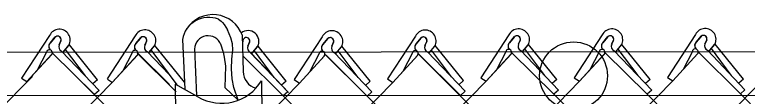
# Model space of a CAD drawing. Extents: x 0 to 1270, y 0 to 830.
# Drawn here: x 919.86 to 951.49, y 435.76 to 439.3 of the extents above; entities that cross this region are included whole.
import ezdxf

# ---------------------------------------------------------------- set-up
doc = ezdxf.new("R2010")
doc.units = 0
doc.layers.add('sb_Chainlink Fence', color=7, linetype='Continuous')
doc.layers.add('sb_Existing Structural Steel', color=7, linetype='Continuous')

msp = doc.modelspace()

# ---------------------------------------------------------------- linework, layer by layer
at = {"layer": 'sb_Chainlink Fence'}
for p, q in [((941.199, 438.42), (939.99, 436.57)), ((945.228, 438.419), (944.019, 436.568)), ((949.254, 438.437), (948.045, 436.586)), ((921.37, 438.403), (920.162, 436.552)), ((921.396, 438.069), (921.617, 438.333)), ((921.597, 438.312), (921.396, 438.069)), ((921.858, 438.17), (921.778, 437.993)), ((921.778, 437.999), (921.858, 438.166)), ((925.068, 438.379), (923.859, 436.528)), ((933.141, 438.341), (931.932, 436.49)), ((933.167, 438.006), (933.388, 438.271)), ((933.367, 438.249), (933.167, 438.006)), ((933.629, 438.108), (933.548, 437.93)), ((933.549, 437.937), (933.629, 438.104)), ((937.168, 438.37), (935.959, 436.519)), ((937.194, 438.036), (937.415, 438.3)), ((937.394, 438.278), (937.194, 438.036)), ((937.656, 438.137), (937.575, 437.959)), ((937.576, 437.966), (937.656, 438.133)), ((941.225, 438.086), (941.446, 438.351)), ((941.425, 438.329), (941.225, 438.086)), ((941.687, 438.188), (941.606, 438.01)), ((941.607, 438.016), (941.687, 438.184)), ((945.253, 438.085), (945.474, 438.349)), ((945.454, 438.328), (945.253, 438.085)), ((945.716, 438.186), (945.635, 438.009)), ((945.635, 438.015), (945.715, 438.182)), ((949.279, 438.103), (949.501, 438.367)), ((949.48, 438.346), (949.279, 438.103)), ((949.742, 438.204), (949.661, 438.027)), ((949.661, 438.033), (949.742, 438.2)), ((921.953, 437.676), (922.199, 437.97)), ((921.956, 437.681), (922.2, 437.972)), ((922.917, 436.645), (922.062, 437.795)), ((922.199, 437.97), (922.217, 438.005)), ((922.217, 438.005), (922.232, 438.041)), ((923.437, 436.481), (922.223, 437.992)), ((933.723, 437.614), (933.969, 437.908)), ((933.727, 437.618), (933.971, 437.909)), ((933.969, 437.908), (933.987, 437.942)), ((933.987, 437.942), (934.003, 437.979)), ((935.208, 436.419), (933.993, 437.93)), ((937.75, 437.643), (937.996, 437.937)), ((937.754, 437.647), (937.998, 437.938)), ((937.996, 437.937), (938.015, 437.971)), ((938.015, 437.971), (938.03, 438.008)), ((939.235, 436.448), (938.02, 437.959)), ((941.781, 437.694), (942.027, 437.988)), ((941.785, 437.698), (942.029, 437.989)), ((942.745, 436.662), (941.891, 437.813)), ((942.027, 437.988), (942.046, 438.022)), ((942.046, 438.022), (942.061, 438.059)), ((943.266, 436.499), (942.051, 438.01)), ((945.81, 437.692), (946.056, 437.987)), ((945.813, 437.697), (946.057, 437.988)), ((946.774, 436.661), (945.919, 437.811)), ((946.056, 437.987), (946.074, 438.021)), ((946.074, 438.021), (946.089, 438.057)), ((947.294, 436.497), (946.08, 438.008)), ((949.836, 437.71), (950.082, 438.005)), ((949.839, 437.715), (950.084, 438.006)), ((950.8, 436.679), (949.946, 437.829)), ((950.082, 438.005), (950.1, 438.039)), ((950.1, 438.039), (950.116, 438.075)), ((951.32, 436.515), (950.106, 438.026)), ((920.385, 436.401), (921.464, 437.575)), ((920.385, 436.401), (921.457, 437.568)), ((921.235, 437.675), (920.834, 436.897)), ((921.486, 437.65), (923.309, 435.838)), ((921.885, 437.724), (923.506, 436.019)), ((924.083, 436.377), (925.162, 437.551)), ((924.083, 436.377), (925.155, 437.544)), ((932.156, 436.339), (933.235, 437.513)), ((932.156, 436.339), (933.228, 437.506)), ((933.006, 437.612), (932.604, 436.834)), ((933.257, 437.588), (935.08, 435.776)), ((933.306, 437.541), (988.823, 382.299)), ((933.656, 437.661), (935.277, 435.956)), ((934.687, 436.582), (933.833, 437.733)), ((936.183, 436.368), (937.262, 437.542)), ((936.183, 436.368), (937.255, 437.535)), ((937.033, 437.641), (936.631, 436.863)), ((937.284, 437.617), (939.107, 435.805)), ((937.336, 437.542), (992.85, 382.291)), ((937.683, 437.69), (939.304, 435.985)), ((938.714, 436.611), (937.86, 437.762)), ((940.214, 436.419), (941.293, 437.593)), ((940.214, 436.419), (941.286, 437.586)), ((941.064, 437.692), (940.662, 436.914)), ((941.315, 437.668), (943.138, 435.856)), ((941.714, 437.741), (943.335, 436.036)), ((944.243, 436.417), (945.321, 437.591)), ((944.243, 436.417), (945.315, 437.584)), ((945.093, 437.691), (944.691, 436.913)), ((945.344, 437.666), (947.167, 435.854)), ((945.742, 437.74), (947.364, 436.035)), ((948.269, 436.435), (949.348, 437.609)), ((948.269, 436.435), (949.341, 437.602)), ((949.119, 437.709), (948.717, 436.931)), ((949.37, 437.684), (951.193, 435.872)), ((949.768, 437.758), (951.39, 436.053)), ((866.942, 382.227), (920.625, 436.62)), ((920.162, 436.552), (920.385, 436.401)), ((922.398, 436.744), (976.926, 382.341)), ((935.959, 436.519), (936.183, 436.368)), ((939.99, 436.57), (940.214, 436.419)), ((944.019, 436.568), (944.243, 436.417)), ((948.045, 436.586), (948.269, 436.435)), ((871.171, 382.269), (924.083, 436.377)), ((879.224, 382.271), (932.156, 436.339)), ((883.256, 382.241), (936.183, 436.368)), ((887.284, 382.263), (940.214, 436.419)), ((891.31, 382.266), (944.243, 436.417)), ((895.209, 382.226), (948.269, 436.435)), ((899.236, 382.236), (952.075, 436.386)), ((923.437, 436.481), (923.24, 436.301)), ((923.863, 436.511), (924.086, 436.36)), ((935.208, 436.419), (935.011, 436.239)), ((939.235, 436.448), (939.038, 436.268)), ((943.266, 436.499), (943.069, 436.318)), ((947.294, 436.497), (947.097, 436.317)), ((951.32, 436.515), (951.123, 436.335)), ((923.506, 436.019), (923.309, 435.838)), ((935.277, 435.956), (935.08, 435.776)), ((939.304, 435.985), (939.107, 435.805)), ((943.335, 436.036), (943.138, 435.856)), ((947.364, 436.035), (947.167, 435.854)), ((951.39, 436.053), (951.193, 435.872)), ((931.458, 435.781), (984.947, 381.647)), ((943.138, 435.856), (996.881, 382.261)), ((947.167, 435.854), (1001.695, 381.499)), ((951.193, 435.872), (1005.739, 381.519))]:
    msp.add_line(p, q, dxfattribs=at)
for centre, radius, start, end in [((921.791, 438.198), 0.468, 331.0701, 153.9768), ((933.561, 438.135), 0.468, 331.0701, 153.9768), ((937.588, 438.165), 0.468, 331.0701, 153.9768), ((941.619, 438.215), 0.468, 331.0701, 153.9768), ((945.648, 438.214), 0.468, 331.0701, 153.9768), ((949.674, 438.232), 0.468, 331.0701, 153.9768), ((921.714, 438.215), 0.152, 342.8118, 140.4338), ((921.714, 438.216), 0.152, 341.0314, 129.5144), ((933.484, 438.153), 0.152, 342.8118, 140.4338), ((933.485, 438.153), 0.152, 341.0314, 129.5144), ((937.511, 438.182), 0.152, 342.8118, 140.4338), ((937.512, 438.183), 0.152, 341.0314, 129.5144), ((941.542, 438.233), 0.152, 342.8118, 140.4338), ((941.543, 438.233), 0.152, 341.0314, 129.5144), ((945.571, 438.231), 0.152, 342.8118, 140.4338), ((945.571, 438.232), 0.152, 341.0314, 129.5144), ((949.415, 437.962), 0.195, 133.9642, 232.5314), ((949.597, 438.249), 0.152, 342.8118, 140.4338), ((949.598, 438.25), 0.152, 341.0314, 129.5144), ((921.526, 437.928), 0.192, 140.4987, 233.3023), ((921.532, 437.928), 0.195, 133.9642, 232.5314), ((921.972, 437.914), 0.209, 156.7803, 245.4548), ((933.297, 437.865), 0.192, 140.4987, 233.3023), ((933.302, 437.866), 0.195, 133.9642, 232.5314), ((933.743, 437.852), 0.209, 156.7803, 245.4548), ((937.324, 437.895), 0.192, 140.4987, 233.3023), ((937.329, 437.895), 0.195, 133.9642, 232.5314), ((937.77, 437.881), 0.209, 156.7803, 245.4548), ((941.19, 437.671), 0.128, 319.3185, 170.3666), ((941.355, 437.945), 0.192, 140.4987, 233.3023), ((941.36, 437.946), 0.195, 133.9642, 232.5314), ((941.801, 437.932), 0.209, 156.7803, 245.4548), ((945.219, 437.669), 0.128, 319.3185, 170.3666), ((945.384, 437.944), 0.192, 140.4987, 233.3023), ((945.389, 437.944), 0.195, 133.9642, 232.5314), ((945.829, 437.93), 0.209, 156.7803, 245.4548), ((949.245, 437.687), 0.128, 319.3185, 170.3666), ((949.41, 437.962), 0.192, 140.4987, 233.3023), ((949.855, 437.948), 0.209, 156.7803, 245.4548), ((921.362, 437.653), 0.128, 319.3185, 170.3666), ((933.132, 437.591), 0.128, 319.3185, 170.3666), ((937.159, 437.62), 0.128, 319.3185, 170.3666)]:
    msp.add_arc(centre, radius, start, end, dxfattribs=at)
at = {"layer": 'sb_Existing Structural Steel'}
for p, q in [((928.66, 439.1), (928.774, 439.013)), ((928.774, 439.013), (928.832, 438.961)), ((928.832, 438.961), (928.908, 438.873)), ((928.908, 438.873), (929.054, 438.635)), ((929.199, 438.295), (929.054, 438.635)), ((929.685, 438.432), (929.726, 436.841)), ((925.093, 438.044), (925.315, 438.309)), ((925.294, 438.287), (925.093, 438.044)), ((925.556, 438.146), (925.475, 437.968)), ((925.475, 437.974), (925.556, 438.142)), ((927.104, 438.222), (927.215, 436.072)), ((929.269, 438.037), (929.199, 438.295)), ((930.007, 438.113), (929.926, 437.935)), ((929.926, 437.941), (930.007, 438.109)), ((831.299, 437.616), (1116.746, 437.817)), ((925.65, 437.652), (925.896, 437.946)), ((925.653, 437.656), (925.897, 437.947)), ((925.896, 437.946), (925.914, 437.98)), ((925.914, 437.98), (925.93, 438.017)), ((927.2, 436.375), (925.92, 437.968)), ((927.629, 437.813), (927.717, 435.806)), ((928.747, 438.042), (928.862, 437.669)), ((929.243, 437.377), (929.287, 437.782)), ((929.287, 437.782), (929.269, 438.037)), ((930.101, 437.619), (930.347, 437.913)), ((930.104, 437.623), (930.349, 437.914)), ((930.347, 437.913), (930.365, 437.947)), ((930.365, 437.947), (930.381, 437.984)), ((931.585, 436.424), (930.371, 437.935)), ((924.933, 437.65), (924.531, 436.872)), ((925.156, 437.63), (926.833, 435.954)), ((925.184, 437.626), (926.543, 436.275)), ((925.582, 437.699), (926.525, 436.708)), ((926.876, 436.267), (925.759, 437.771)), ((928.862, 437.669), (928.906, 437.454)), ((929.717, 437.511), (931.458, 435.781)), ((930.033, 437.666), (931.655, 435.961)), ((930.066, 437.638), (931.688, 435.933)), ((931.065, 436.587), (930.211, 437.738)), ((928.906, 437.454), (928.96, 437.073)), ((929.218, 436.962), (929.243, 437.377)), ((928.96, 437.073), (928.932, 436.154)), ((929.252, 436.522), (929.218, 436.962)), ((929.326, 436.15), (929.252, 436.522)), ((926.795, 436.285), (926.804, 434.742)), ((927.776, 435.744), (926.795, 436.285)), ((930.522, 436.44), (930.535, 434.828)), ((931.585, 436.424), (931.388, 436.243)), ((931.932, 436.49), (932.156, 436.339)), ((831.288, 435.728), (1116.816, 435.951)), ((929.506, 435.594), (928.932, 436.154)), ((929.506, 435.594), (929.326, 436.151)), ((931.655, 435.961), (931.458, 435.781))]:
    msp.add_line(p, q, dxfattribs=at)
msp.add_circle((943.991, 436.655), 1.465, dxfattribs=at)
for centre, radius, start, end in [((928.234, 438.037), 1.145, 68.1654, 170.6901), ((928.419, 437.952), 1.349, 19.3694, 147.4702), ((925.488, 438.173), 0.468, 331.0701, 153.9768), ((929.939, 438.14), 0.468, 331.0701, 128.5007), ((925.411, 438.191), 0.152, 342.8118, 140.4338), ((925.412, 438.191), 0.152, 341.0314, 129.5144), ((928.216, 437.798), 0.587, 20.3872, 178.5474), ((929.863, 438.158), 0.152, 341.0314, 190.9283), ((925.224, 437.903), 0.192, 140.4987, 233.3023), ((925.229, 437.904), 0.195, 133.9642, 232.5314), ((925.669, 437.89), 0.209, 156.7803, 245.4548), ((930.12, 437.857), 0.209, 156.7803, 245.4548), ((925.059, 437.629), 0.128, 319.3185, 170.3666), ((930.469, 436.837), 0.742, 179.6928, 255.2815), ((928.796, 437.485), 2.018, 239.6437, 328.8146)]:
    msp.add_arc(centre, radius, start, end, dxfattribs=at)

doc.saveas('drawing.dxf')
